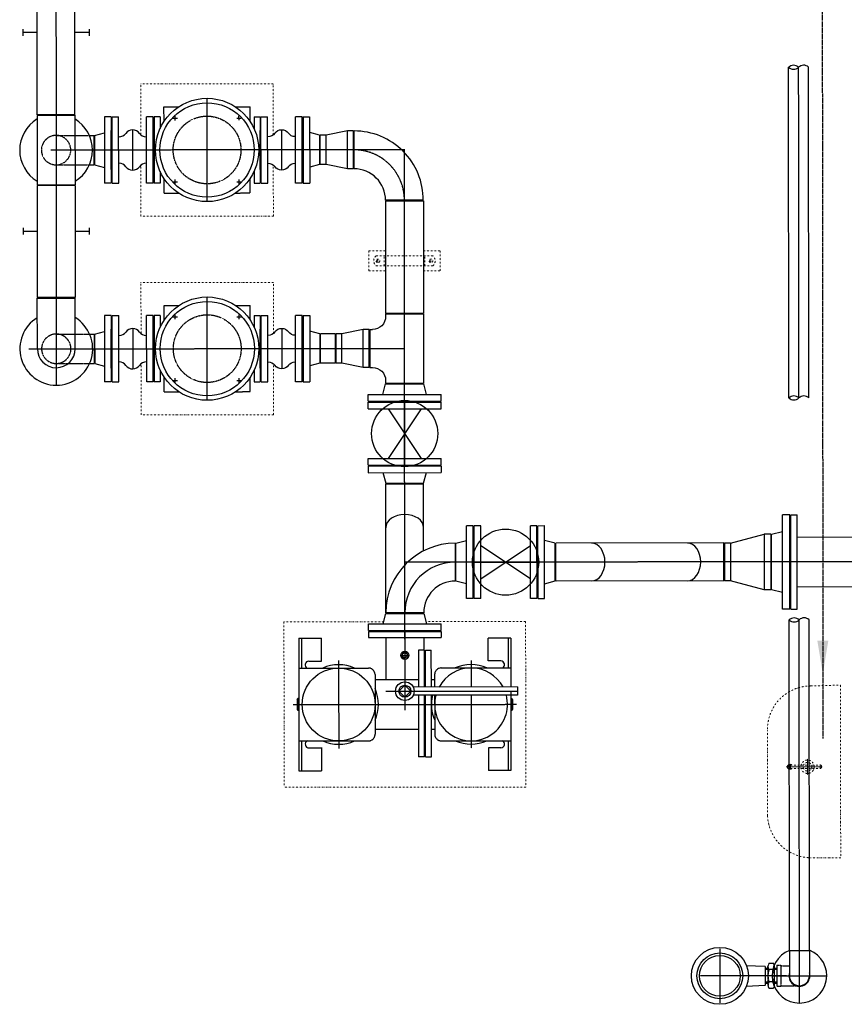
# Model space of a CAD drawing. Header units: metres. Extents: x -270273 to 328371, y -146885 to 591473.
# Tile 283 of 473: x -81648 to -79157, y 416798 to 419772. Entities that reach past the tile are written whole.
import ezdxf

# ---------------------------------------------------------------- set-up
doc = ezdxf.new("R2010")
doc.units = ezdxf.units.M
for name, pattern in [('AM_ISO08W050', [18, 12, -1.5, 3, -1.5]), ('CENTER', [2, 1.25, -0.25, 0.25, -0.25]), ('CENTER2', [1.125, 0.75, -0.125, 0.125, -0.125]), ('HIDDEN', [0.375, 0.25, -0.125]), ('RI-AWZI_SLIBLEIDING', [11, 5, -3, 0, -3])]:
    doc.linetypes.add(name, pattern=pattern)
doc.layers.get('0').update_dxf_attribs({"color": 151})
for name, color, linetype in [('01', 6, 'Continuous'), ('0H', 6, 'CENTER'), ('0Hid', 6, 'HIDDEN'), ('0Hu1', 6, 'Continuous'), ('0Hu2', 6, 'Continuous'), ('11', 6, 'CENTER')]:
    doc.layers.add(name, color=color, linetype=linetype)
for name, color, linetype, lineweight in [('AM_7', 6, 'AM_ISO08W050', 25), ('B-XX-RI-AWZI_SLIBLEIDING-G', 40, 'RI-AWZI_SLIBLEIDING', 18), ('ME-CL', 6, 'CENTER2', 18)]:
    doc.layers.add(name, color=color, linetype=linetype, lineweight=lineweight)

# ---------------------------------------------------------------- blocks, each defined once
blk = doc.blocks.new('M150600')
for p, q in [((-150, 142.5), (-150, -142.5)), ((-131, 142.5), (-150, 142.5)), ((-131, 142.5), (-131, -142.5)), ((140.5, 142.5), (140.5, -142.5)), ((159.5, 142.5), (140.5, 142.5)), ((159.5, 142.5), (159.5, -142.5)), ((431, 142.5), (431, -142.5)), ((450, 142.5), (431, 142.5)), ((450, 142.5), (450, -142.5)), ((-131, 75), (140.5, 75)), ((431, 75), (159.5, 75)), ((-131, -75), (140.5, -75)), ((431, -75), (159.5, -75)), ((-131, -142.5), (-150, -142.5)), ((159.5, -142.5), (140.5, -142.5)), ((450, -142.5), (431, -142.5))]:
    blk.add_line(p, q)
blk = doc.blocks.new('Vof150')
for p, q in [((-92, -33), (-84.15, 0)), ((-84.15, 0), (84.15, 0)), ((84.15, 0), (92, -33)), ((-142.5, -33), (142.5, -33)), ((-142.5, -55), (-142.5, -33)), ((-142.5, -55), (142.5, -55)), ((142.5, -55), (142.5, -33))]:
    blk.add_line(p, q)
blk = doc.blocks.new('VC150100')
for p, q in [((0, -84.15), (0, 84.15)), ((0, 84.15), (20, 84.15)), ((20, -84.15), (20, 84.15)), ((20, 84.15), (122, 57.15)), ((122, -57.15), (122, 57.15)), ((122, 57.15), (140, 57.15)), ((140, -57.15), (140, 57.15)), ((122, -57.15), (20, -84.15)), ((122, -57.15), (140, -57.15)), ((0, -84.15), (20, -84.15))]:
    blk.add_line(p, q)
blk = doc.blocks.new('comDN80')
for p, q in [((3, 100), (23, 100)), ((3, 100), (3, -100)), ((23, 100), (23, -100)), ((107, 100), (107, -100)), ((127, 100), (107, 100)), ((127, 100), (127, -100)), ((0, 59), (0, -59)), ((0, 59), (3, 59)), ((23, 40), (24.1, 40)), ((105.9, 40), (107, 40)), ((127, 59), (130, 59)), ((130, 59), (130, -59)), ((0, -59), (3, -59)), ((23, -40), (24.1, -40)), ((105.9, -40), (107, -40)), ((127, -59), (130, -59)), ((3, -100), (23, -100)), ((127, -100), (107, -100))]:
    blk.add_line(p, q)
at = {"color": 0, "linetype": 'ByBlock'}
blk.add_line((65, -61), (65, 61), dxfattribs=at)
for centre, radius, start, end in [((65, 35.6), 25.4, 35.6742, 144.3258), ((24.1, 65), 25, 270, 324.3258), ((105.9, 65), 25, 215.6742, 270), ((24.1, -65), 25, 35.6742, 90), ((65, -35.6), 25.4, 215.6742, 324.3258), ((105.9, -65), 25, 90, 144.3258)]:
    blk.add_arc(centre, radius, start, end)
blk = doc.blocks.new('S100')
for p, q in [((-162.15, 105), (-47.85, 105)), ((-162.15, 105), (-162.15, 97.15)), ((-47.85, 105), (-47.85, 97.15)), ((-210, 57.15), (-210, -57.15)), ((-210, 57.15), (-202.15, 57.15)), ((-7.85, 57.15), (0, 57.15)), ((0, 57.15), (0, -57.15)), ((-210, -57.15), (0, -57.15))]:
    blk.add_line(p, q)
at = {"color": 0, "linetype": 'ByBlock'}
blk.add_line((-105, 105), (-105, 0), dxfattribs=at)
for centre, start, end in [((-202.15, 97.15), 270, 0), ((-7.85, 97.15), 180, 270)]:
    blk.add_arc(centre, 40, start, end)
blk = doc.blocks.new('VC10080')
for p, q in [((0, 57.15), (0, -57.15)), ((0, 57.15), (18, 57.15)), ((18, 57.15), (18, -57.15)), ((18, 57.15), (82, 44.45)), ((82, 44.45), (82, -44.45)), ((82, 44.45), (100, 44.45)), ((100, 44.45), (100, -44.45)), ((0, -57.15), (18, -57.15)), ((18, -57.15), (82, -44.45)), ((82, -44.45), (100, -44.45))]:
    blk.add_line(p, q)
blk = doc.blocks.new('Vof80')
for p, q in [((-44.45, 0), (-52.5, -30)), ((-44.45, 0), (44.45, 0)), ((44.45, 0), (52.5, -30)), ((-100, -30), (100, -30)), ((-100, -50), (-100, -30)), ((-100, -50), (100, -50)), ((100, -50), (100, -30))]:
    blk.add_line(p, q)
blk = doc.blocks.new('Vof100')
for p, q in [((-57.15, 0), (57.15, 0)), ((57.15, 0), (65.5, -32)), ((-65.5, -32), (-57.15, 0)), ((-110, -32), (110, -32)), ((-110, -52), (-110, -32)), ((-110, -52), (110, -52)), ((110, -52), (110, -32))]:
    blk.add_line(p, q)
blk = doc.blocks.new('LD100ba')
for p, q in [((0, -110), (0, 110)), ((20, 110), (0, 110)), ((20, -110), (20, 110)), ((170, -110), (170, 110)), ((190, 110), (170, 110)), ((190, -110), (190, 110)), ((20, -50), (170, 50)), ((20, 50), (170, -50)), ((20, -110), (0, -110)), ((190, -110), (170, -110))]:
    blk.add_line(p, q)
at = {"color": 0, "linetype": 'ByBlock'}
blk.add_line((0, 0), (190, 0), dxfattribs=at)
blk.add_circle((95, 0), 100)
blk = doc.blocks.new('B100')
for p, q in [((-57.2, 0), (57.2, 0)), ((152.5, -95.3), (152.5, -209.6))]:
    blk.add_line(p, q)
for radius in [209.7, 95.4]:
    blk.add_arc((152.5, 0), radius, 180, 270)
at = {"color": 0, "linetype": 'ByBlock'}
blk.add_arc((152.5, 0), 152.5, 180, 270, dxfattribs=at)
blk = doc.blocks.new('A$C3A2E66B4')
at = {"layer": '0H'}
for p, q in [((-110, 330), (-320, 330)), ((-200, 192.5), (-200, 352.5)), ((320, 330), (110, 330)), ((200, 87.5), (200, 352.5)), ((-90, 192.5), (-90, 310)), ((90, 130), (90, 310)), ((337.5, 220), (-337.5, 220)), ((0, 0), (0, 237.2)), ((57.1, 180), (-340, 180)), ((-200, 87.5), (-200, 167.5)), ((-90, 130), (-90, 167.5)), ((-110, 110), (-320, 110)), ((320, 110), (110, 110))]:
    blk.add_line(p, q, dxfattribs=at)
for centre, start, end in [((-110, 310), 0, 90), ((110, 310), 90, 180), ((-110, 130), 270, 0), ((110, 130), 180, 270)]:
    blk.add_arc(centre, 20, start, end, dxfattribs=at)
at = {"layer": '0Hu1'}
for p, q in [((-320, 180), (-320, 420)), ((-320, 420), (-252, 420)), ((-312, 330), (-312, 420)), ((-252, 351), (-252, 420)), ((320, 420), (252, 420)), ((252, 350.3), (252, 420)), ((252, 351), (252, 420)), ((312, 330), (312, 420)), ((320, 20), (320, 420)), ((-80, 378), (-80, 192.5)), ((-62, 378), (-80, 378)), ((-62, 378), (-62, 192.5)), ((-59, 378), (-59, 192.5)), ((-59, 378), (-41, 378)), ((-41, 192.5), (-41, 378)), ((-290, 351), (-252, 351)), ((290, 351), (252, 351)), ((-80, 295), (-90, 295)), ((90, 295), (-41, 295)), ((-318.8, 238), (-323, 238)), ((320, 238), (323, 238)), ((-325, 234.6), (-323.3, 237.4)), ((-325, 205.4), (-325, 234.6)), ((-319.5, 232), (-325, 232)), ((-319.7, 229), (-323.1, 229)), ((-319.7, 211), (-323.1, 211)), ((320, 232), (325, 232)), ((320, 229), (323.1, 229)), ((320, 211), (323.1, 211)), ((325, 234.6), (323.4, 237.4)), ((325, 205.4), (325, 234.6)), ((-340, 192.5), (-25, 192.5)), ((-340, 167.5), (-340, 192.5)), ((-319.5, 208), (-325, 208)), ((-325, 205.4), (-323.3, 202.6)), ((-318.8, 202), (-323, 202)), ((320, 208), (325, 208)), ((320, 202), (323, 202)), ((325, 205.4), (323.4, 202.6)), ((-340, 167.5), (-25, 167.5)), ((-320, 20), (-320, 167.5)), ((-80, 167.5), (-80, 56)), ((-62, 167.5), (-62, 56)), ((-59, 167.5), (-59, 56)), ((-41, 56), (-41, 167.5)), ((-90.6, 145), (-90.8, 145)), ((-80, 145), (-90, 145)), ((90, 145), (-41, 145)), ((57.1, 18), (57.1, 145)), ((90.8, 145), (90.6, 145)), ((-312, 20), (-312, 110)), ((312, 20), (312, 110)), ((-290, 89), (-252, 89)), ((-252, 89), (-252, 20)), ((290, 89), (252, 89)), ((252, 89), (252, 20)), ((-62, 56), (-80, 56)), ((-59, 56), (-41, 56)), ((-57.1, 18), (-57.1, 56)), ((-320, 20), (-252, 20)), ((110, 18), (-110, 18)), ((-110, 0), (-110, 18)), ((110, 0), (-110, 0)), ((110, 0), (110, 18)), ((320, 20), (252, 20))]:
    blk.add_line(p, q, dxfattribs=at)
blk.add_lwpolyline([(-18, 180), (0, 198), (18, 180), (0, 162)], close=True, dxfattribs=at)
for centre, radius in [((200, 220), 110), ((0, 180), 28), ((0, 180), 18)]:
    blk.add_circle(centre, radius, dxfattribs=at)
for centre, radius, start, end in [((-200, 220), 110, 345.5225, 194.4775), ((-290, 340), 11, 90, 245.38), ((-200, 220), 120, 66.4435, 113.5565), ((200, 220), 120, 66.4435, 113.5565), ((290, 340), 11, 294.62, 90), ((-200, 220), 120, 346.752, 23.5565), ((200, 220), 120, 156.4435, 203.5565), ((-316.5, 233.5), 7.88, 145.1501, 213.9609), ((316.5, 233.5), 7.88, 326.0391, 34.8499), ((-292.9, 220), 31.5, 163.3985, 196.6015), ((-316.5, 206.5), 7.88, 146.0391, 214.8499), ((316.5, 206.5), 7.88, 325.1501, 33.9609), ((292.9, 220), 31.5, 343.3985, 16.6015), ((-200, 220), 110, 208.5074, 331.4926), ((-290, 100), 11, 114.62, 270), ((-200, 220), 120, 246.4435, 293.5565), ((200, 220), 120, 246.4435, 293.5565), ((290, 100), 11, 270, 65.38)]:
    blk.add_arc(centre, radius, start, end, dxfattribs=at)
blk = doc.blocks.new('sok-DN15ba')
at = {"color": 0, "linetype": 'ByBlock'}
for p, q in [((12.5, 0), (-12.5, 0)), ((0, -12.5), (0, 12.5))]:
    blk.add_line(p, q, dxfattribs=at)
for radius in [12.5, 7.5]:
    blk.add_circle((0, 0), radius)
blk.add_arc((0, 0), 8.5, 180, 90)
blk = doc.blocks.new('slibverwerkingsgebouw')
for p, q in [((16585.8, 3256.8), (16185.8, 3256.5)), ((16185.9, 3103.6), (16185.8, 3256.5)), ((16585.9, 3102.5), (16585.8, 3256.8)), ((16186.1, 2856.5), (16186, 3010.8)), ((16586.1, 2856.8), (16586, 3011.1)), ((16586.1, 2856.8), (16186.1, 2856.5)), ((16874.6, 2751.7), (16925, 2751.7)), ((16874.7, 2691.7), (16874.6, 2751.7)), ((16896.5, 2736.7), (17067.8, 2736.8)), ((16920.9, 2706.7), (16920.9, 2736.7)), ((17039.3, 2751.8), (17089.6, 2751.8)), ((17043.4, 2706.8), (17043.4, 2736.8)), ((17089.7, 2691.8), (17089.6, 2751.8)), ((16896.5, 2706.7), (17067.8, 2706.8)), ((16874.7, 2691.7), (16925, 2691.7)), ((17039.3, 2691.8), (17089.7, 2691.8)), ((16586.2, 2656.8), (16186.2, 2656.5)), ((16186.3, 2503.6), (16186.2, 2656.5)), ((16586.3, 2502.5), (16586.2, 2656.8)), ((16186.5, 2256.5), (16186.4, 2410.8)), ((16586.5, 2256.8), (16586.4, 2411.1)), ((16586.5, 2256.8), (16186.5, 2256.5)), ((16919.2, 1632), (16617.9, 1631.8)), ((16617.9, 1631.8), (16618.2, 1131.8)), ((17347.9, 1632.3), (17046.6, 1632.1)), ((17347.9, 1632.3), (17348.2, 1132.3)), ((18144.4, 1200.6), (18148.1, 1200.6)), ((18148.1, 1198.6), (18237.9, 1198.7)), ((18144.4, 1186.4), (18148.1, 1186.4)), ((18148.1, 1188.4), (18237.9, 1188.5)), ((17348.2, 1132.3), (16618.2, 1131.8))]:
    blk.add_line(p, q)
at = {"color": 0, "linetype": 'ByBlock'}
for p, q in [((16896.6, 2721.7), (16907.6, 2721.7)), ((16902.2, 2716.2), (16902.1, 2727.2)), ((17056.6, 2721.8), (17067.6, 2721.8)), ((17062.2, 2716.3), (17062.1, 2727.3))]:
    blk.add_line(p, q, dxfattribs=at)
for points in [[(18299, 1440.4), (18299.4, 918.6), (18209.5, 918.6, -0.39615), (18078.6, 1045.5), (18078.4, 1303.5, -0.420962), (18209.2, 1437.5), (18299, 1440.4)], [(18144.4, 1200.6, 0.111471), (18142.1, 1200.1, 0.102954), (18140.1, 1198.5, 0.092827), (18138.8, 1196.3, 0.086748), (18138.3, 1193.5, 0.086748), (18138.8, 1190.8, 0.092827), (18140.1, 1188.5, 0.102954), (18142.1, 1187, 0.111471), (18144.4, 1186.4, 0.111471)], [(18152.4, 1198.5, 0.102954), (18150.4, 1200.1, 0.111471), (18148.1, 1200.6, 0.111471), (18145.8, 1200.1, 0.102954), (18143.7, 1198.5, 0.092827), (18142.4, 1196.3, 0.086748), (18141.9, 1193.5, 0.086748), (18142.4, 1190.8, 0.092827), (18143.7, 1188.5, 0.102954), (18145.8, 1187, 0.111471), (18148.1, 1186.4, 0.111471)], [(18148.1, 1198.6, 0.120314), (18146.6, 1198.2, 0.105015), (18145.2, 1197.1, 0.088783), (18144.4, 1195.5, 0.079947), (18144, 1193.5, 0.079947), (18144.4, 1191.5, 0.088783), (18145.2, 1189.9, 0.105015), (18146.6, 1188.8, 0.120314), (18148.1, 1188.4, 0.120314)], [(18237.9, 1188.5, 0.119274), (18239.4, 1188.9, 0.104811), (18240.8, 1190, 0.089262), (18241.7, 1191.6, 0.080705), (18242, 1193.6, 0.080705), (18241.7, 1195.6, 0.089262), (18240.8, 1197.2, 0.104811), (18239.4, 1198.3, 0.119274), (18237.9, 1198.7, 0.119274)], [(18148.1, 1186.4, 0.111471), (18150.4, 1187, 0.102954), (18152.5, 1188.5, 0.092827)]]:
    blk.add_lwpolyline(points, format="xyb")
for centre, radius in [((16902.1, 2721.7), 5.5), ((17062.1, 2721.8), 5.5), ((18199.2, 1193.6), 20.2), ((18199.2, 1193.6), 13)]:
    blk.add_circle(centre, radius)
for centre, start, end in [((16908.1, 2721.7), 127.9027, 232.1754), ((17056.1, 2721.8), 307.9027, 52.1754)]:
    blk.add_arc(centre, 19, start, end)
at = {"layer": '01'}
for p, q in [((18143.4, 2307.4), (18142.7, 3306.2)), ((18203.7, 2307.4), (18203, 3306.2)), ((18144.6, 638.4), (18143.9, 1637.2)), ((18204.9, 638.4), (18204.2, 1637.2)), ((18144.4, 638.4), (18204.7, 638.4)), ((18144.4, 638.4), (18144.5, 562.1)), ((18204.7, 638.4), (18204.8, 562.1)), ((18014.3, 593.8), (18069.9, 591)), ((18014.4, 530.7), (18070, 533.7))]:
    blk.add_line(p, q, dxfattribs=at)
for radius in [69.2, 61.7]:
    blk.add_circle((17934.4, 562.2), radius, dxfattribs=at)
for centre, radius, start, end in [((18174.8, 562.4), 82.5, 111.4746, 68.6035), ((18174.6, 562.4), 31.7, 161.3719, 17.0675), ((18174.6, 562.4), 30.2, 180.0391, 0.0391)]:
    blk.add_arc(centre, radius, start, end, dxfattribs=at)
at = {"layer": '0H'}
for p, q in [((15929.5, 3656.4), (15930.4, 2346.4)), ((18173.6, 2307.4), (18172.9, 3306.2)), ((16255.8, 3186.6), (16299.6, 3186.6)), ((16472.1, 3186.7), (16515.8, 3186.8)), ((16282.4, 3153.1), (16296.4, 3153.1)), ((16475.4, 3153.2), (16489.4, 3153.2)), ((16982.9, 3057.1), (15913.9, 3056.4)), ((16982.9, 1579.1), (16981.9, 3057.1)), ((16282.5, 2960.1), (16296.5, 2960.1)), ((16475.5, 2960.2), (16489.5, 2960.2)), ((16256, 2926.6), (16299.8, 2926.6)), ((16472.2, 2926.7), (16516, 2926.8)), ((16256.2, 2586.6), (16300, 2586.6)), ((16472.5, 2586.7), (16516.2, 2586.8)), ((16282.8, 2553.1), (16296.8, 2553.1)), ((16475.8, 2553.2), (16489.8, 2553.2)), ((15847.1, 2456.3), (16876.3, 2457)), ((16282.9, 2360.1), (16296.9, 2360.1)), ((16475.9, 2360.2), (16489.9, 2360.2)), ((16256.4, 2326.6), (16300.2, 2326.6)), ((16472.6, 2326.7), (16516.4, 2326.8)), ((19064.3, 1813), (16982.8, 1811.6)), ((18174.8, 479.9), (18174, 1637.2)), ((18092.3, 562.3), (18257.3, 562.4))]:
    blk.add_line(p, q, dxfattribs=at)
blk.add_arc((16830, 2905), 152, 359.884, 90.0436, dxfattribs=at)
at = {"layer": '0Hid'}
for p, q in [((15929.9, 3100.8), (16043.9, 3100.9)), ((15930, 3011.9), (16044, 3012)), ((15930.3, 2500.8), (16044.3, 2500.9)), ((15930.4, 2411.9), (16044.4, 2412)), ((18096.4, 599.9), (18082.6, 599.9)), ((18072.4, 536.2), (18072.3, 588.4)), ((18079.6, 584.5), (18072.3, 584.5)), ((18079.6, 581.5), (18072.3, 581.5)), ((18079.6, 590.5), (18079.7, 534.2)), ((18079.6, 581.1), (18079.6, 590.5)), ((18096.4, 581.1), (18082.6, 581.1)), ((18099.4, 534.2), (18099.3, 590.5)), ((18105.9, 584.5), (18099.3, 584.5)), ((18105.9, 581.5), (18099.3, 581.5)), ((18106, 594), (18106, 530.7)), ((18106, 594), (18118.3, 594)), ((18118.3, 594), (18118.3, 530.7)), ((18118.3, 592.5), (18144.5, 592.5)), ((18079.7, 543.1), (18072.4, 543.1)), ((18072.4, 540.2), (18079.7, 540.2)), ((18096.4, 543.6), (18082.6, 543.6)), ((18106, 543.1), (18099.4, 543.1)), ((18099.4, 540.2), (18106, 540.2)), ((18082.6, 524.8), (18096.4, 524.8)), ((18106, 530.7), (18118.3, 530.7)), ((18118.3, 532.2), (18174.8, 532.2))]:
    blk.add_line(p, q, dxfattribs=at)
for centre in [(16385.9, 3056.7), (16386.3, 2456.7)]:
    blk.add_circle(centre, 102.3, dxfattribs=at)
for centre, radius, start, end in [((15929.9, 3056.4), 44.4, 90.0391, 270.0391), ((15929.9, 3056.4), 44.4, 270.0391, 90.0391), ((15930.3, 2456.4), 44.4, 90.0391, 270.0391), ((15930.3, 2456.4), 44.4, 270.0391, 90.0391), ((18096, 590.5), 16.4, 145.0787, 214.9994), ((18083, 590.5), 16.4, 325.0787, 34.9994), ((18069.8, 588.4), 2.55, 0.0391, 87.0391), ((18140.7, 562.4), 61.1, 162.1425, 197.9356), ((18038.3, 562.3), 61.1, 342.1425, 17.9356), ((18069.8, 536.2), 2.55, 273.0391, 0.0391), ((18096.1, 534.2), 16.4, 145.0787, 214.9994), ((18083, 534.2), 16.4, 325.0787, 34.9994)]:
    blk.add_arc(centre, radius, start, end, dxfattribs=at)
at = {"layer": '0Hu1'}
for p, q in [((15872.7, 3163.3), (15872.4, 3656.3)), ((15987, 3163.4), (15986.7, 3656.4)), ((15829.7, 3421.3), (15829.7, 3401.3)), ((16029.7, 3421.4), (16029.7, 3401.4)), ((15872.5, 3411.3), (15829.7, 3411.3)), ((16029.2, 3411.4), (15986.8, 3411.4)), ((16386, 2900.7), (16385.8, 3212.7)), ((16255.9, 3142.8), (16255.8, 3186.6)), ((16515.9, 3143), (16515.8, 3186.8)), ((15987, 3163.4), (15872.7, 3163.3)), ((15872.7, 3161.3), (15987, 3161.4)), ((15872.7, 3161.3), (15872.8, 2951.3)), ((15987, 3161.4), (15987.1, 2951.4)), ((16225.9, 3156.6), (16226, 2956.6)), ((16243.9, 3156.6), (16225.9, 3156.6)), ((16243.9, 3156.6), (16243.9, 3121.2)), ((16289.4, 3146.1), (16289.3, 3160.1)), ((16482.4, 3146.2), (16482.3, 3160.2)), ((16527.9, 3156.8), (16527.9, 3121.4)), ((16527.9, 3156.8), (16545.9, 3156.8)), ((16545.9, 3156.8), (16545.9, 3100.6)), ((16043.9, 3100.9), (16044, 3012)), ((16830, 2999.8), (16829.9, 3114.1)), ((16545.9, 3013), (16546, 2956.8)), ((16244, 2992), (16244, 2956.6)), ((16528, 2992.2), (16528, 2956.8)), ((15872.8, 2951.3), (15987.1, 2951.4)), ((15987.1, 2949.4), (15872.8, 2949.3)), ((15872.8, 2949.3), (15873.1, 2610.8)), ((15987.1, 2949.4), (15987.4, 2610.9)), ((16244, 2956.6), (16226, 2956.6)), ((16256, 2926.6), (16256, 2970.4)), ((16289.5, 2953.1), (16289.5, 2967.1)), ((16482.5, 2953.2), (16482.5, 2967.2)), ((16516, 2926.8), (16516, 2970.5)), ((16528, 2956.8), (16546, 2956.8)), ((17039.2, 2904.7), (16924.9, 2904.6)), ((16924.9, 2903), (17039.2, 2903.1)), ((16924.9, 2903), (16925.1, 2564)), ((17039.2, 2903.1), (17039.4, 2564.1)), ((15830.1, 2821.3), (15830.1, 2801.3)), ((15830.1, 2811.3), (15872.9, 2811.3)), ((15987.2, 2811.4), (16029.6, 2811.4)), ((16030.1, 2821.4), (16030.1, 2801.4)), ((15987.4, 2610.9), (15873.1, 2610.8)), ((15873.1, 2608.8), (15987.4, 2608.9)), ((15873.2, 2456.3), (15873.1, 2608.8)), ((15987.5, 2456.4), (15987.4, 2608.9)), ((16386.4, 2300.7), (16386.2, 2612.7)), ((16256.3, 2542.8), (16256.2, 2586.6)), ((16289.8, 2546.1), (16289.8, 2560.1)), ((16482.8, 2546.2), (16482.8, 2560.2)), ((16516.3, 2543), (16516.2, 2586.8)), ((16925.1, 2564), (17039.4, 2564.1)), ((16226.3, 2556.6), (16226.4, 2356.6)), ((16244.3, 2556.6), (16226.3, 2556.6)), ((16244.3, 2556.6), (16244.3, 2521.2)), ((16528.3, 2556.8), (16528.3, 2521.4)), ((16528.3, 2556.8), (16546.3, 2556.8)), ((16546.3, 2556.8), (16546.3, 2500.6)), ((16044.3, 2500.9), (16044.4, 2412)), ((16728.9, 2412.5), (16728.8, 2501.4)), ((16773.3, 2501.4), (16728.8, 2501.4)), ((16773.4, 2412.5), (16773.3, 2501.4)), ((16546.4, 2413), (16546.4, 2356.8)), ((16773.4, 2412.5), (16728.9, 2412.5)), ((16244.4, 2392), (16244.4, 2356.6)), ((16528.4, 2392.2), (16528.4, 2356.8)), ((16244.4, 2356.6), (16226.4, 2356.6)), ((16256.4, 2326.6), (16256.4, 2370.4)), ((16289.9, 2353.1), (16289.9, 2367.1)), ((16482.9, 2353.2), (16482.9, 2367.2)), ((16516.4, 2326.8), (16516.4, 2370.5)), ((16528.4, 2356.8), (16546.4, 2356.8)), ((16925.3, 2350), (17039.6, 2350.1)), ((16925.5, 2048), (17039.8, 2048.1)), ((16925.7, 1659), (16925.5, 2048)), ((17039.9, 1845.8), (17039.8, 2048.1)), ((17137.3, 1754.5), (17137.2, 1868.8)), ((17439.3, 1754.7), (17439.2, 1869)), ((17946.7, 1869.4), (17440.2, 1869)), ((17946.8, 1755.1), (17946.7, 1869.4)), ((17946.8, 1755.1), (17440.3, 1754.7))]:
    blk.add_line(p, q, dxfattribs=at)
for centre, radius in [((16385.9, 3056.7), 156), ((16385.9, 3056.7), 142.4), ((16386.3, 2456.7), 156), ((16386.3, 2456.7), 142.4), ((17934.4, 562.2), 86)]:
    blk.add_circle(centre, radius, dxfattribs=at)
for centre, radius, start, end in [((18157.8, 3290.3), 21.9, 46.5019, 133.5762), ((18157.8, 3322.1), 21.9, 226.5019, 313.5762), ((18188, 3290.4), 21.9, 46.5019, 133.5762), ((15929.9, 3056.4), 110, 121.3408, 238.7373), ((15929.9, 3056.4), 110, 301.3408, 58.7373), ((16830, 2905), 209.1, 359.9263, 90.0423), ((16830, 2905), 94.8, 359.7908, 90.0462), ((15930.3, 2456.4), 110, 121.3408, 58.7373), ((15930.3, 2456.4), 57.2, 180.0391, 0.0391), ((18158.5, 2291.5), 21.9, 46.5019, 133.5762), ((18158.5, 2323.2), 21.9, 226.5019, 313.5762), ((18188.7, 2291.5), 21.9, 46.5019, 133.5762), ((18159, 1621.3), 21.9, 46.5019, 133.5762), ((18158.9, 1653.1), 21.9, 226.5019, 313.5762), ((18189.1, 1621.4), 21.9, 46.5019, 133.5762)]:
    blk.add_arc(centre, radius, start, end, dxfattribs=at)
for centre, major_axis in [((16982.7, 1915.6), (-57.1, 0)), ((17547.1, 1812), (0, 57.1)), ((17836.4, 1812.2), (0, 57.1))]:
    blk.add_ellipse(centre, major_axis=major_axis, ratio=0.707107, start_param=3.141593, end_param=6.283185, dxfattribs=at)
at = {"layer": '11'}
for p, q in [((17934.3, 644), (17934.4, 480.5)), ((18135.3, 562.4), (17874.5, 562.2))]:
    blk.add_line(p, q, dxfattribs=at)
at = {"layer": 'AM_7'}
blk.add_line((18242, 6755.3), (18245.8, 1278.7), dxfattribs=at)
blk.add_solid([(18262.2, 1574.7), (18228.9, 1574.7), (18245.6, 1474.7)], dxfattribs=at)
at = {"layer": 'ME-CL'}
for p, q in [((18244, 1193.6), (18134.6, 1193.5)), ((18148.1, 1185.1), (18148.1, 1202.6)), ((18237.9, 1187.5), (18237.9, 1200))]:
    blk.add_line(p, q, dxfattribs=at)
at = {"layer": 'ME-CL', "color": 1, "lineweight": 18}
for p, q in [((18223.4, 1193.6), (18175, 1193.5)), ((18199.2, 1217.8), (18199.2, 1169.3))]:
    blk.add_line(p, q, dxfattribs=at)
at = {"layer": '0Hu1', "color": 1, "linetype": 'CENTER', "xscale": -1}
for name, p, rotation in [('Vof80', (16045.9, 3056.4), 90.03906185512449), ('comDN80', (16545.9, 3056.8), 180.0390652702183), ('S100', (16982.4, 2352.1), 90.03906185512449), ('Vof80', (16046.3, 2456.4), 90.03906185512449), ('comDN80', (16546.3, 2456.8), 180.0390652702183), ('Vof100', (16982.6, 2050.1), 180.0390652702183), ('Vof100', (17437.3, 1811.9), 270.0390618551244)]:
    blk.add_blockref(name, p, dxfattribs=dict(at, rotation=rotation))
at = {"layer": '0Hu1', "color": 1, "linetype": 'CENTER'}
for name, p, rotation in [('comDN80', (16225.9, 3056.6), 180.0390652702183), ('Vof80', (16725.9, 3056.9), 270.0390618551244), ('VC10080', (16827.9, 3057), 180.0390652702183), ('comDN80', (16226.3, 2456.6), 180.0390652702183), ('Vof80', (16726.3, 2456.9), 270.0390618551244), ('VC10080', (16875.3, 2457), 180.0390652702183), ('Vof100', (16982.4, 2350.1), 0.03906527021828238), ('LD100ba', (16982.4, 2295.1), 270.0390618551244), ('Vof150', (18090.8, 1812.3), 90.03906185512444), ('M150600', (18598.8, 1812.7), 180.0390652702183), ('Vof100', (17137.3, 1811.7), 90.03906185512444), ('LD100ba', (17192.3, 1811.7), 0.03906527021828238), ('VC150100', (18088.8, 1812.3), 180.0390652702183), ('Vof100', (16982.9, 1657.1), 0.03906527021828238)]:
    blk.add_blockref(name, p, dxfattribs=dict(at, rotation=rotation))
at = {"layer": '0Hu1'}
for name, p, rotation in [('B100', (17135.3, 1811.7), 270.0390618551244), ('sok-DN15ba', (16983, 1530.3), 180.0390652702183)]:
    blk.add_blockref(name, p, dxfattribs=dict(at, rotation=rotation))
at = {"layer": '0Hu2', "rotation": 180.0390652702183}
blk.add_blockref('A$C3A2E66B4', (16982.9, 1602.1), dxfattribs=at)

msp = doc.modelspace()

# ---------------------------------------------------------------- block references
at = {"layer": 'B-XX-RI-AWZI_SLIBLEIDING-G', "rotation": 0.01238424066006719}
msp.add_blockref('slibverwerkingsgebouw', (-97467.4767, 416318.3656), dxfattribs=at)

doc.saveas('drawing.dxf')
